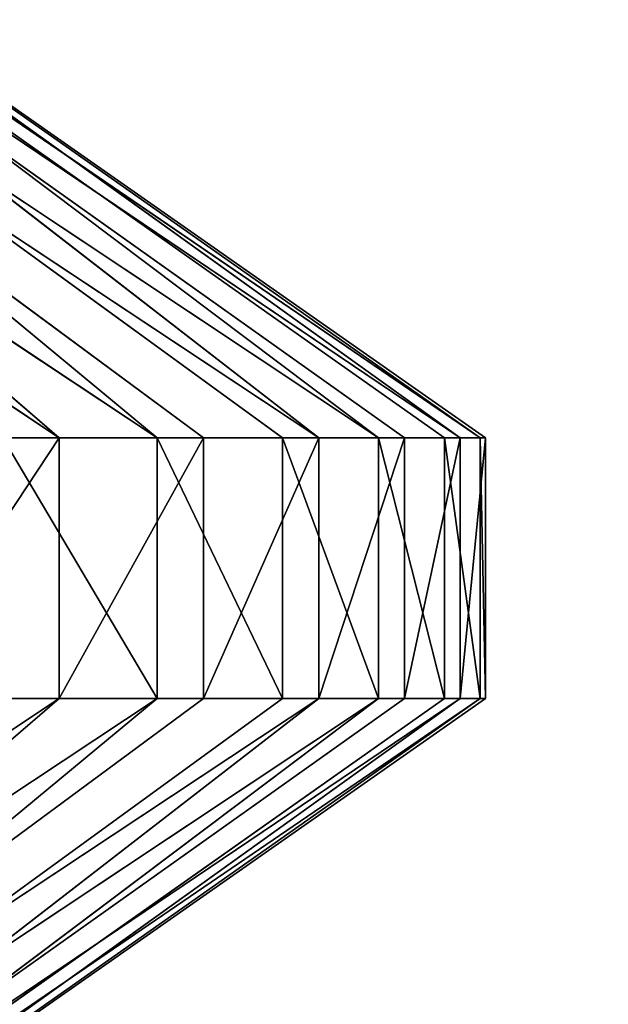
# Model space of a CAD drawing. Extents: x 322 to 502, y 0 to 111.
# Tile 477 of 656: x 361.511 to 361.727, y 89.743 to 90.104. Entities that reach past the tile are written whole.
import ezdxf

# ---------------------------------------------------------------- set-up
doc = ezdxf.new("R2010")
doc.units = 0
doc.header["$LTSCALE"] = 25.4
doc.layers.get('0').update_dxf_attribs({"color": 13, "linetype": 'CONTINUOUS'})

# ---------------------------------------------------------------- blocks, each defined once
blk = doc.blocks.new('MONO-II-GOLD-7766-7774_ST0')
at = {"color": 250}
for p, q in [((26.99135, 26.79349, 39.4376), (26.99135, 26.932, 39.38117)), ((27.08684, 26.79349, 39.4376), (26.99135, 26.932, 39.38117)), ((26.99135, 26.79349, 39.4376), (26.99135, 26.932, 39.38117)), ((27.08684, 26.79349, 39.4376), (26.99135, 26.932, 39.38117)), ((27.08684, 26.79349, 39.4376), (27.08684, 26.932, 39.38117)), ((27.08684, 26.79349, 39.4376), (27.08684, 26.932, 39.38117)), ((26.99135, 26.79349, 39.4376), (26.71827, 26.54536, 39.10815)), ((26.99135, 26.79349, 39.4376), (26.71827, 26.54536, 39.10815)), ((26.99135, 26.79349, 39.4376), (26.71827, 26.77145, 39.02575)), ((26.99135, 26.79349, 39.4376), (26.71827, 26.77145, 39.02575)), ((26.99135, 26.65115, 39.48353), (26.99135, 26.79349, 39.4376)), ((27.08684, 26.65115, 39.48353), (26.99135, 26.79349, 39.4376)), ((26.99135, 26.65115, 39.48353), (26.99135, 26.79349, 39.4376)), ((27.08684, 26.65115, 39.48353), (26.99135, 26.79349, 39.4376)), ((27.08684, 26.79349, 39.4376), (26.99135, 26.79349, 39.4376)), ((27.08684, 26.79349, 39.4376), (26.99135, 26.79349, 39.4376)), ((27.08684, 26.65115, 39.48353), (27.08684, 26.79349, 39.4376)), ((27.08684, 26.79349, 39.4376), (27.35992, 26.77145, 39.02575)), ((27.08684, 26.79349, 39.4376), (27.35992, 26.77145, 39.02575)), ((27.08684, 26.79349, 39.4376), (27.35992, 26.54536, 39.10815)), ((27.08684, 26.65115, 39.48353), (27.08684, 26.79349, 39.4376)), ((27.08684, 26.79349, 39.4376), (27.35992, 26.54536, 39.10815)), ((26.99135, 26.65115, 39.48353), (26.71827, 26.54536, 39.10815)), ((26.99135, 26.65115, 39.48353), (26.71827, 26.54536, 39.10815)), ((26.99135, 26.50578, 39.51868), (26.99135, 26.65115, 39.48353)), ((27.08684, 26.50578, 39.51868), (26.99135, 26.65115, 39.48353)), ((26.99135, 26.50578, 39.51868), (26.99135, 26.65115, 39.48353)), ((27.08684, 26.50578, 39.51868), (26.99135, 26.65115, 39.48353)), ((27.08684, 26.65115, 39.48353), (26.99135, 26.65115, 39.48353)), ((27.08684, 26.65115, 39.48353), (26.99135, 26.65115, 39.48353)), ((27.08684, 26.50578, 39.51868), (27.08684, 26.65115, 39.48353)), ((27.08684, 26.65115, 39.48353), (27.35992, 26.54536, 39.10815)), ((27.08684, 26.65115, 39.48353), (27.35992, 26.54536, 39.10815)), ((27.08684, 26.50578, 39.51868), (27.08684, 26.65115, 39.48353)), ((26.99135, 26.50578, 39.51868), (26.71827, 26.54536, 39.10815)), ((26.99135, 26.50578, 39.51868), (26.71827, 26.54536, 39.10815)), ((27.08684, 26.50578, 39.51868), (27.35992, 26.54536, 39.10815)), ((27.08684, 26.50578, 39.51868), (27.35992, 26.54536, 39.10815)), ((26.99135, 26.50578, 39.51868), (26.71827, 26.30952, 39.15593)), ((26.99135, 26.50578, 39.51868), (26.71827, 26.30952, 39.15593)), ((26.99135, 26.35818, 39.54288), (26.99135, 26.50578, 39.51868)), ((27.08684, 26.35818, 39.54288), (26.99135, 26.50578, 39.51868)), ((26.99135, 26.35818, 39.54288), (26.99135, 26.50578, 39.51868)), ((27.08684, 26.35818, 39.54288), (26.99135, 26.50578, 39.51868)), ((27.08684, 26.50578, 39.51868), (26.99135, 26.50578, 39.51868)), ((27.08684, 26.50578, 39.51868), (26.99135, 26.50578, 39.51868)), ((27.08684, 26.35818, 39.54288), (27.08684, 26.50578, 39.51868)), ((27.08684, 26.50578, 39.51868), (27.35992, 26.30952, 39.15593)), ((27.08684, 26.35818, 39.54288), (27.08684, 26.50578, 39.51868)), ((27.08684, 26.50578, 39.51868), (27.35992, 26.30952, 39.15593)), ((26.99135, 26.35818, 39.54288), (26.71827, 26.30952, 39.15593)), ((26.99135, 26.35818, 39.54288), (26.71827, 26.30952, 39.15593)), ((26.99135, 26.20919, 39.55598), (26.99135, 26.35818, 39.54288)), ((27.08684, 26.20919, 39.55598), (26.99135, 26.35818, 39.54288)), ((26.99135, 26.20919, 39.55598), (26.99135, 26.35818, 39.54288)), ((27.08684, 26.20919, 39.55598), (26.99135, 26.35818, 39.54288)), ((27.08684, 26.35818, 39.54288), (26.99135, 26.35818, 39.54288)), ((27.08684, 26.35818, 39.54288), (26.99135, 26.35818, 39.54288)), ((27.08684, 26.20919, 39.55598), (27.08684, 26.35818, 39.54288)), ((27.08684, 26.35818, 39.54288), (27.35992, 26.30952, 39.15593)), ((27.08684, 26.35818, 39.54288), (27.35992, 26.30952, 39.15593)), ((27.08684, 26.20919, 39.55598), (27.08684, 26.35818, 39.54288)), ((26.99135, 26.20919, 39.55598), (26.71827, 26.30952, 39.15593)), ((26.99135, 26.20919, 39.55598), (26.71827, 26.30952, 39.15593)), ((27.08684, 26.20919, 39.55598), (27.35992, 26.30952, 39.15593)), ((27.08684, 26.20919, 39.55598), (27.35992, 26.30952, 39.15593)), ((26.99135, 26.20919, 39.55598), (26.71827, 26.06919, 39.16803)), ((26.99135, 26.20919, 39.55598), (26.71827, 26.06919, 39.16803)), ((26.99135, 26.05964, 39.55791), (26.99135, 26.20919, 39.55598)), ((27.08684, 26.05964, 39.55791), (26.99135, 26.20919, 39.55598)), ((26.99135, 26.05964, 39.55791), (26.99135, 26.20919, 39.55598)), ((27.08684, 26.05964, 39.55791), (26.99135, 26.20919, 39.55598)), ((27.08684, 26.20919, 39.55598), (26.99135, 26.20919, 39.55598)), ((27.08684, 26.20919, 39.55598), (26.99135, 26.20919, 39.55598)), ((27.08684, 26.05964, 39.55791), (27.08684, 26.20919, 39.55598)), ((27.08684, 26.20919, 39.55598), (27.35992, 26.06919, 39.16803)), ((27.08684, 26.05964, 39.55791), (27.08684, 26.20919, 39.55598)), ((27.08684, 26.20919, 39.55598), (27.35992, 26.06919, 39.16803)), ((26.99135, 25.91036, 39.54866), (26.71827, 26.06919, 39.16803)), ((26.99135, 26.05964, 39.55791), (26.71827, 26.06919, 39.16803)), ((26.99135, 25.91036, 39.54866), (26.71827, 26.06919, 39.16803)), ((26.99135, 26.05964, 39.55791), (26.71827, 26.06919, 39.16803)), ((27.08684, 26.05964, 39.55791), (27.35992, 26.06919, 39.16803)), ((27.08684, 26.05964, 39.55791), (27.35992, 26.06919, 39.16803)), ((27.08684, 25.91036, 39.54866), (27.35992, 26.06919, 39.16803)), ((27.08684, 25.91036, 39.54866), (27.35992, 26.06919, 39.16803)), ((26.99135, 25.91036, 39.54866), (26.99135, 26.05964, 39.55791)), ((27.08684, 25.91036, 39.54866), (26.99135, 26.05964, 39.55791)), ((26.99135, 25.91036, 39.54866), (26.99135, 26.05964, 39.55791)), ((27.08684, 25.91036, 39.54866), (26.99135, 26.05964, 39.55791)), ((27.08684, 26.05964, 39.55791), (26.99135, 26.05964, 39.55791)), ((27.08684, 26.05964, 39.55791), (26.99135, 26.05964, 39.55791)), ((27.08684, 25.91036, 39.54866), (27.08684, 26.05964, 39.55791)), ((27.08684, 25.91036, 39.54866), (27.08684, 26.05964, 39.55791)), ((26.99135, 25.91036, 39.54866), (26.71827, 25.82975, 39.14417)), ((26.99135, 25.91036, 39.54866), (26.71827, 25.82975, 39.14417)), ((26.99135, 25.76219, 39.52827), (26.99135, 25.91036, 39.54866)), ((27.08684, 25.76219, 39.52827), (26.99135, 25.91036, 39.54866)), ((26.99135, 25.76219, 39.52827), (26.99135, 25.91036, 39.54866)), ((27.08684, 25.76219, 39.52827), (26.99135, 25.91036, 39.54866)), ((27.08684, 25.91036, 39.54866), (26.99135, 25.91036, 39.54866)), ((27.08684, 25.91036, 39.54866), (26.99135, 25.91036, 39.54866)), ((27.08684, 25.76219, 39.52827), (27.08684, 25.91036, 39.54866)), ((27.08684, 25.91036, 39.54866), (27.35992, 25.82975, 39.14417)), ((27.08684, 25.76219, 39.52827), (27.08684, 25.91036, 39.54866)), ((27.08684, 25.91036, 39.54866), (27.35992, 25.82975, 39.14417)), ((26.99135, 25.61596, 39.49688), (26.71827, 25.82975, 39.14417)), ((26.99135, 25.76219, 39.52827), (26.71827, 25.82975, 39.14417)), ((26.99135, 25.61596, 39.49688), (26.71827, 25.82975, 39.14417)), ((26.99135, 25.76219, 39.52827), (26.71827, 25.82975, 39.14417)), ((27.08684, 25.76219, 39.52827), (27.35992, 25.82975, 39.14417)), ((27.08684, 25.76219, 39.52827), (27.35992, 25.82975, 39.14417)), ((27.08684, 25.61596, 39.49688), (27.35992, 25.82975, 39.14417)), ((27.08684, 25.61596, 39.49688), (27.35992, 25.82975, 39.14417)), ((26.99135, 25.61596, 39.49688), (26.99135, 25.76219, 39.52827)), ((27.08684, 25.61596, 39.49688), (26.99135, 25.76219, 39.52827)), ((26.99135, 25.61596, 39.49688), (26.99135, 25.76219, 39.52827)), ((27.08684, 25.61596, 39.49688), (26.99135, 25.76219, 39.52827)), ((27.08684, 25.76219, 39.52827), (26.99135, 25.76219, 39.52827)), ((27.08684, 25.76219, 39.52827), (26.99135, 25.76219, 39.52827)), ((27.08684, 25.61596, 39.49688), (27.08684, 25.76219, 39.52827)), ((27.08684, 25.61596, 39.49688), (27.08684, 25.76219, 39.52827)), ((26.99135, 25.61596, 39.49688), (26.71827, 25.59653, 39.08489)), ((26.99135, 25.61596, 39.49688), (26.71827, 25.59653, 39.08489)), ((26.99135, 25.47248, 39.45464), (26.99135, 25.61596, 39.49688)), ((27.08684, 25.47248, 39.45464), (26.99135, 25.61596, 39.49688)), ((26.99135, 25.47248, 39.45464), (26.99135, 25.61596, 39.49688)), ((27.08684, 25.47248, 39.45464), (26.99135, 25.61596, 39.49688)), ((27.08684, 25.61596, 39.49688), (26.99135, 25.61596, 39.49688)), ((27.08684, 25.61596, 39.49688), (26.99135, 25.61596, 39.49688)), ((27.08684, 25.47248, 39.45464), (27.08684, 25.61596, 39.49688)), ((27.08684, 25.61596, 39.49688), (27.35992, 25.59653, 39.08489)), ((27.08684, 25.47248, 39.45464), (27.08684, 25.61596, 39.49688)), ((27.08684, 25.61596, 39.49688), (27.35992, 25.59653, 39.08489)), ((26.99135, 25.33256, 39.40179), (26.71827, 25.59653, 39.08489)), ((26.99135, 25.47248, 39.45464), (26.71827, 25.59653, 39.08489)), ((26.99135, 25.33256, 39.40179), (26.71827, 25.59653, 39.08489)), ((26.99135, 25.47248, 39.45464), (26.71827, 25.59653, 39.08489)), ((27.08684, 25.47248, 39.45464), (27.35992, 25.59653, 39.08489)), ((27.08684, 25.47248, 39.45464), (27.35992, 25.59653, 39.08489)), ((27.08684, 25.33256, 39.40179), (27.35992, 25.59653, 39.08489)), ((27.08684, 25.33256, 39.40179), (27.35992, 25.59653, 39.08489)), ((26.99135, 25.33256, 39.40179), (26.99135, 25.47248, 39.45464)), ((27.08684, 25.33256, 39.40179), (26.99135, 25.47248, 39.45464)), ((26.99135, 25.33256, 39.40179), (26.99135, 25.47248, 39.45464)), ((27.08684, 25.33256, 39.40179), (26.99135, 25.47248, 39.45464)), ((27.08684, 25.47248, 39.45464), (26.99135, 25.47248, 39.45464)), ((27.08684, 25.47248, 39.45464), (26.99135, 25.47248, 39.45464)), ((27.08684, 25.33256, 39.40179), (27.08684, 25.47248, 39.45464)), ((27.08684, 25.33256, 39.40179), (27.08684, 25.47248, 39.45464)), ((26.99135, 25.33256, 39.40179), (26.71827, 25.37476, 38.99152)), ((26.99135, 25.33256, 39.40179), (26.71827, 25.37476, 38.99152)), ((27.08684, 25.33256, 39.40179), (27.35992, 25.37476, 38.99152)), ((27.08684, 25.33256, 39.40179), (27.35992, 25.37476, 38.99152)), ((26.99135, 25.19699, 39.33864), (26.99135, 25.33256, 39.40179)), ((27.08684, 25.19699, 39.33864), (26.99135, 25.33256, 39.40179)), ((26.99135, 25.19699, 39.33864), (26.99135, 25.33256, 39.40179)), ((27.08684, 25.19699, 39.33864), (26.99135, 25.33256, 39.40179)), ((27.08684, 25.33256, 39.40179), (26.99135, 25.33256, 39.40179)), ((27.08684, 25.33256, 39.40179), (26.99135, 25.33256, 39.40179)), ((27.08684, 25.19699, 39.33864), (27.08684, 25.33256, 39.40179)), ((27.08684, 25.19699, 39.33864), (27.08684, 25.33256, 39.40179))]:
    blk.add_line(p, q, dxfattribs=at)
at = {"color": 7}
mesh = blk.add_polyface(dxfattribs=at)
corners = [(76.09205, 157.25012, 40.50935), (6.01198, 79.17375, 35.82961), (75.95538, 157.20102, 42.51281)]
mesh.append_faces([[corners[k] for k in face] for face in [(0, 1, 2)]], dxfattribs={"color": 7})
mesh = blk.add_polyface(dxfattribs=at)
corners = [(76.09205, 157.25012, 40.50935), (6.39386, 79.17375, 31.83307), (6.01198, 79.17375, 35.82961)]
mesh.append_faces([[corners[k] for k in face] for face in [(0, 1, 2)]], dxfattribs={"color": 7})
mesh = blk.add_polyface(dxfattribs=at)
corners = [(76.09205, 157.25012, 40.50935), (76.33726, 157.20102, 38.51627), (6.39386, 79.17375, 31.83307)]
mesh.append_faces([[corners[k] for k in face] for face in [(0, 1, 2)]], dxfattribs={"color": 7})
mesh = blk.add_polyface(dxfattribs=at)
corners = [(75.95538, 157.20102, 42.51281), (6.01198, 79.17375, 35.82961), (6.0666, 78.78259, 39.82488)]
mesh.append_faces([[corners[k] for k in face] for face in [(0, 1, 2)]], dxfattribs={"color": 7})
mesh = blk.add_polyface(dxfattribs=at)
corners = [(59.39471, 136.38133, 38.9139), (59.24094, 136.18701, 42.79195), (7.1045, 78.02478, 37.81024)]
mesh.append_faces([[corners[k] for k in face] for face in [(0, 1, 2)]], dxfattribs={"color": 7})
mesh = blk.add_polyface(dxfattribs=at)
corners = [(59.24094, 136.18701, 42.79195), (7.38381, 77.44614, 41.64272), (7.1045, 78.02478, 37.81024)]
mesh.append_faces([[corners[k] for k in face] for face in [(0, 1, 2)]], dxfattribs={"color": 7})
mesh = blk.add_polyface(dxfattribs=at)
corners = [(34.70285, 52.79096, 43.58644), (7.8477, 77.44234, 36.83221), (7.99802, 77.54994, 34.00287)]
mesh.append_faces([[corners[k] for k in face] for face in [(0, 1, 2)]], dxfattribs={"color": 7})
mesh = blk.add_polyface(dxfattribs=at)
corners = [(34.70285, 52.79096, 43.58644), (7.99802, 77.54994, 34.00287), (8.38622, 77.44234, 31.19625)]
mesh.append_faces([[corners[k] for k in face] for face in [(0, 1, 2)]], dxfattribs={"color": 7})
mesh = blk.add_polyface(dxfattribs=at)
corners = [(34.70285, 52.79096, 43.58644), (7.9372, 77.12095, 39.6479), (7.8477, 77.44234, 36.83221)]
mesh.append_faces([[corners[k] for k in face] for face in [(0, 1, 2)]], dxfattribs={"color": 7})
mesh = blk.add_polyface(dxfattribs=at)
corners = [(34.70285, 52.79096, 43.58644), (8.38622, 77.44234, 31.19625), (9.00732, 77.12095, 28.44847)]
mesh.append_faces([[corners[k] for k in face] for face in [(0, 1, 2)]], dxfattribs={"color": 7})
mesh = blk.add_polyface(dxfattribs=at)
corners = [(34.70285, 52.79096, 43.58644), (9.00732, 77.12095, 28.44847), (9.85332, 76.58989, 25.79486)]
mesh.append_faces([[corners[k] for k in face] for face in [(0, 1, 2)]], dxfattribs={"color": 7})
mesh = blk.add_polyface(dxfattribs=at)
corners = [(34.70285, 52.79096, 43.58644), (9.85332, 76.58989, 25.79486), (36.03451, 52.79096, 29.64991)]
mesh.append_faces([[corners[k] for k in face] for face in [(0, 1, 2)]], dxfattribs={"color": 7})
mesh = blk.add_polyface(dxfattribs=at)
corners = [(26.60713, 63.90812, 42.50929), (27.20392, 64.64211, 27.69402), (22.92594, 69.16446, 19.66644)]
mesh.append_faces([[corners[k] for k in face] for face in [(0, 1, 2)]], dxfattribs={"color": 7})
mesh = blk.add_polyface(dxfattribs=at)
corners = [(26.60713, 63.90812, 42.50929), (27.25498, 63.35337, 42.2059), (27.20392, 64.64211, 27.69402)]
mesh.append_faces([[corners[k] for k in face] for face in [(0, 1, 2)]], dxfattribs={"color": 7})
mesh = blk.add_polyface(dxfattribs=at)
corners = [(26.80981, 41.60865, 177.55852), (34.48803, 41.60865, 40.4314), (34.10981, 41.60865, 37.55851)]
mesh.append_faces([[corners[k] for k in face] for face in [(0, 1, 2)]], dxfattribs={"color": 7})
mesh = blk.add_polyface(dxfattribs=at)
corners = [(26.80981, 41.60865, 177.55852), (34.10981, 41.60865, 37.55851), (26.80981, 41.60865, 7.55851)]
mesh.append_faces([[corners[k] for k in face] for face in [(0, 1, 2)]], dxfattribs={"color": 7})
mesh = blk.add_polyface(dxfattribs=at)
corners = [(26.80981, 40.80865, 177.55852), (26.80981, 40.80865, 7.55851), (34.10981, 40.80865, 37.55851)]
mesh.append_faces([[corners[k] for k in face] for face in [(0, 1, 2)]], dxfattribs={"color": 7})
mesh = blk.add_polyface(dxfattribs=at)
corners = [(26.80981, 40.80865, 177.55852), (34.10981, 40.80865, 37.55851), (34.48803, 40.80865, 40.4314)]
mesh.append_faces([[corners[k] for k in face] for face in [(0, 1, 2)]], dxfattribs={"color": 7})
mesh = blk.add_polyface(dxfattribs=at)
corners = [(26.99135, 26.932, 39.38117), (26.71827, 26.77145, 39.02575), (26.99135, 26.79349, 39.4376)]
mesh.append_faces([[corners[k] for k in face] for face in [(0, 1, 2)]], dxfattribs={"color": 7})
mesh = blk.add_polyface(dxfattribs=at)
corners = [(27.08684, 26.79349, 39.4376), (26.99135, 26.932, 39.38117), (26.99135, 26.79349, 39.4376)]
mesh.append_faces([[corners[k] for k in face] for face in [(0, 1, 2)]], dxfattribs={"color": 7})
mesh = blk.add_polyface(dxfattribs=at)
corners = [(27.08684, 26.932, 39.38117), (26.99135, 26.932, 39.38117), (27.08684, 26.79349, 39.4376)]
mesh.append_faces([[corners[k] for k in face] for face in [(0, 1, 2)]], dxfattribs={"color": 7})
mesh = blk.add_polyface(dxfattribs=at)
corners = [(27.08684, 26.932, 39.38117), (27.08684, 26.79349, 39.4376), (27.35992, 26.77145, 39.02575)]
mesh.append_faces([[corners[k] for k in face] for face in [(0, 1, 2)]], dxfattribs={"color": 7})
mesh = blk.add_polyface(dxfattribs=at)
corners = [(26.99135, 26.79349, 39.4376), (26.71827, 26.54536, 39.10815), (26.99135, 26.65115, 39.48353)]
mesh.append_faces([[corners[k] for k in face] for face in [(0, 1, 2)]], dxfattribs={"color": 7})
mesh = blk.add_polyface(dxfattribs=at)
corners = [(26.99135, 26.79349, 39.4376), (26.71827, 26.77145, 39.02575), (26.71827, 26.54536, 39.10815)]
mesh.append_faces([[corners[k] for k in face] for face in [(0, 1, 2)]], dxfattribs={"color": 7})
mesh = blk.add_polyface(dxfattribs=at)
corners = [(27.08684, 26.65115, 39.48353), (26.99135, 26.79349, 39.4376), (26.99135, 26.65115, 39.48353)]
mesh.append_faces([[corners[k] for k in face] for face in [(0, 1, 2)]], dxfattribs={"color": 7})
mesh = blk.add_polyface(dxfattribs=at)
corners = [(27.08684, 26.79349, 39.4376), (26.99135, 26.79349, 39.4376), (27.08684, 26.65115, 39.48353)]
mesh.append_faces([[corners[k] for k in face] for face in [(0, 1, 2)]], dxfattribs={"color": 7})
mesh = blk.add_polyface(dxfattribs=at)
corners = [(27.08684, 26.79349, 39.4376), (27.35992, 26.54536, 39.10815), (27.35992, 26.77145, 39.02575)]
mesh.append_faces([[corners[k] for k in face] for face in [(0, 1, 2)]], dxfattribs={"color": 7})
mesh = blk.add_polyface(dxfattribs=at)
corners = [(27.08684, 26.79349, 39.4376), (27.08684, 26.65115, 39.48353), (27.35992, 26.54536, 39.10815)]
mesh.append_faces([[corners[k] for k in face] for face in [(0, 1, 2)]], dxfattribs={"color": 7})
mesh = blk.add_polyface(dxfattribs=at)
corners = [(26.99135, 26.65115, 39.48353), (26.71827, 26.54536, 39.10815), (26.99135, 26.50578, 39.51868)]
mesh.append_faces([[corners[k] for k in face] for face in [(0, 1, 2)]], dxfattribs={"color": 7})
mesh = blk.add_polyface(dxfattribs=at)
corners = [(27.08684, 26.50578, 39.51868), (26.99135, 26.65115, 39.48353), (26.99135, 26.50578, 39.51868)]
mesh.append_faces([[corners[k] for k in face] for face in [(0, 1, 2)]], dxfattribs={"color": 7})
mesh = blk.add_polyface(dxfattribs=at)
corners = [(27.08684, 26.65115, 39.48353), (26.99135, 26.65115, 39.48353), (27.08684, 26.50578, 39.51868)]
mesh.append_faces([[corners[k] for k in face] for face in [(0, 1, 2)]], dxfattribs={"color": 7})
mesh = blk.add_polyface(dxfattribs=at)
corners = [(27.08684, 26.65115, 39.48353), (27.08684, 26.50578, 39.51868), (27.35992, 26.54536, 39.10815)]
mesh.append_faces([[corners[k] for k in face] for face in [(0, 1, 2)]], dxfattribs={"color": 7})
mesh = blk.add_polyface(dxfattribs=at)
corners = [(26.71827, 26.54536, 39.10815), (26.71827, 26.30952, 39.15593), (26.99135, 26.50578, 39.51868)]
mesh.append_faces([[corners[k] for k in face] for face in [(0, 1, 2)]], dxfattribs={"color": 7})
mesh = blk.add_polyface(dxfattribs=at)
corners = [(27.35992, 26.54536, 39.10815), (27.08684, 26.50578, 39.51868), (27.35992, 26.30952, 39.15593)]
mesh.append_faces([[corners[k] for k in face] for face in [(0, 1, 2)]], dxfattribs={"color": 7})
mesh = blk.add_polyface(dxfattribs=at)
corners = [(26.99135, 26.50578, 39.51868), (26.71827, 26.30952, 39.15593), (26.99135, 26.35818, 39.54288)]
mesh.append_faces([[corners[k] for k in face] for face in [(0, 1, 2)]], dxfattribs={"color": 7})
mesh = blk.add_polyface(dxfattribs=at)
corners = [(27.08684, 26.35818, 39.54288), (26.99135, 26.50578, 39.51868), (26.99135, 26.35818, 39.54288)]
mesh.append_faces([[corners[k] for k in face] for face in [(0, 1, 2)]], dxfattribs={"color": 7})
mesh = blk.add_polyface(dxfattribs=at)
corners = [(27.08684, 26.50578, 39.51868), (26.99135, 26.50578, 39.51868), (27.08684, 26.35818, 39.54288)]
mesh.append_faces([[corners[k] for k in face] for face in [(0, 1, 2)]], dxfattribs={"color": 7})
mesh = blk.add_polyface(dxfattribs=at)
corners = [(27.08684, 26.50578, 39.51868), (27.08684, 26.35818, 39.54288), (27.35992, 26.30952, 39.15593)]
mesh.append_faces([[corners[k] for k in face] for face in [(0, 1, 2)]], dxfattribs={"color": 7})
mesh = blk.add_polyface(dxfattribs=at)
corners = [(26.99135, 26.35818, 39.54288), (26.71827, 26.30952, 39.15593), (26.99135, 26.20919, 39.55598)]
mesh.append_faces([[corners[k] for k in face] for face in [(0, 1, 2)]], dxfattribs={"color": 7})
mesh = blk.add_polyface(dxfattribs=at)
corners = [(27.08684, 26.20919, 39.55598), (26.99135, 26.35818, 39.54288), (26.99135, 26.20919, 39.55598)]
mesh.append_faces([[corners[k] for k in face] for face in [(0, 1, 2)]], dxfattribs={"color": 7})
mesh = blk.add_polyface(dxfattribs=at)
corners = [(27.08684, 26.35818, 39.54288), (26.99135, 26.35818, 39.54288), (27.08684, 26.20919, 39.55598)]
mesh.append_faces([[corners[k] for k in face] for face in [(0, 1, 2)]], dxfattribs={"color": 7})
mesh = blk.add_polyface(dxfattribs=at)
corners = [(27.08684, 26.35818, 39.54288), (27.08684, 26.20919, 39.55598), (27.35992, 26.30952, 39.15593)]
mesh.append_faces([[corners[k] for k in face] for face in [(0, 1, 2)]], dxfattribs={"color": 7})
mesh = blk.add_polyface(dxfattribs=at)
corners = [(26.71827, 26.30952, 39.15593), (26.71827, 26.06919, 39.16803), (26.99135, 26.20919, 39.55598)]
mesh.append_faces([[corners[k] for k in face] for face in [(0, 1, 2)]], dxfattribs={"color": 7})
mesh = blk.add_polyface(dxfattribs=at)
corners = [(27.35992, 26.30952, 39.15593), (27.08684, 26.20919, 39.55598), (27.35992, 26.06919, 39.16803)]
mesh.append_faces([[corners[k] for k in face] for face in [(0, 1, 2)]], dxfattribs={"color": 7})
mesh = blk.add_polyface(dxfattribs=at)
corners = [(26.99135, 26.20919, 39.55598), (26.71827, 26.06919, 39.16803), (26.99135, 26.05964, 39.55791)]
mesh.append_faces([[corners[k] for k in face] for face in [(0, 1, 2)]], dxfattribs={"color": 7})
mesh = blk.add_polyface(dxfattribs=at)
corners = [(27.08684, 26.05964, 39.55791), (26.99135, 26.20919, 39.55598), (26.99135, 26.05964, 39.55791)]
mesh.append_faces([[corners[k] for k in face] for face in [(0, 1, 2)]], dxfattribs={"color": 7})
mesh = blk.add_polyface(dxfattribs=at)
corners = [(27.08684, 26.20919, 39.55598), (26.99135, 26.20919, 39.55598), (27.08684, 26.05964, 39.55791)]
mesh.append_faces([[corners[k] for k in face] for face in [(0, 1, 2)]], dxfattribs={"color": 7})
mesh = blk.add_polyface(dxfattribs=at)
corners = [(27.08684, 26.20919, 39.55598), (27.08684, 26.05964, 39.55791), (27.35992, 26.06919, 39.16803)]
mesh.append_faces([[corners[k] for k in face] for face in [(0, 1, 2)]], dxfattribs={"color": 7})
mesh = blk.add_polyface(dxfattribs=at)
corners = [(26.71827, 26.06919, 39.16803), (26.71827, 25.82975, 39.14417), (26.99135, 25.91036, 39.54866)]
mesh.append_faces([[corners[k] for k in face] for face in [(0, 1, 2)]], dxfattribs={"color": 7})
mesh = blk.add_polyface(dxfattribs=at)
corners = [(26.71827, 26.06919, 39.16803), (26.99135, 25.91036, 39.54866), (26.99135, 26.05964, 39.55791)]
mesh.append_faces([[corners[k] for k in face] for face in [(0, 1, 2)]], dxfattribs={"color": 7})
mesh = blk.add_polyface(dxfattribs=at)
corners = [(27.35992, 26.06919, 39.16803), (27.08684, 26.05964, 39.55791), (27.08684, 25.91036, 39.54866)]
mesh.append_faces([[corners[k] for k in face] for face in [(0, 1, 2)]], dxfattribs={"color": 7})
mesh = blk.add_polyface(dxfattribs=at)
corners = [(27.35992, 26.06919, 39.16803), (27.08684, 25.91036, 39.54866), (27.35992, 25.82975, 39.14417)]
mesh.append_faces([[corners[k] for k in face] for face in [(0, 1, 2)]], dxfattribs={"color": 7})
mesh = blk.add_polyface(dxfattribs=at)
corners = [(27.08684, 25.91036, 39.54866), (26.99135, 26.05964, 39.55791), (26.99135, 25.91036, 39.54866)]
mesh.append_faces([[corners[k] for k in face] for face in [(0, 1, 2)]], dxfattribs={"color": 7})
mesh = blk.add_polyface(dxfattribs=at)
corners = [(27.08684, 26.05964, 39.55791), (26.99135, 26.05964, 39.55791), (27.08684, 25.91036, 39.54866)]
mesh.append_faces([[corners[k] for k in face] for face in [(0, 1, 2)]], dxfattribs={"color": 7})
mesh = blk.add_polyface(dxfattribs=at)
corners = [(26.99135, 25.91036, 39.54866), (26.71827, 25.82975, 39.14417), (26.99135, 25.76219, 39.52827)]
mesh.append_faces([[corners[k] for k in face] for face in [(0, 1, 2)]], dxfattribs={"color": 7})
mesh = blk.add_polyface(dxfattribs=at)
corners = [(27.08684, 25.76219, 39.52827), (26.99135, 25.91036, 39.54866), (26.99135, 25.76219, 39.52827)]
mesh.append_faces([[corners[k] for k in face] for face in [(0, 1, 2)]], dxfattribs={"color": 7})
mesh = blk.add_polyface(dxfattribs=at)
corners = [(27.08684, 25.91036, 39.54866), (26.99135, 25.91036, 39.54866), (27.08684, 25.76219, 39.52827)]
mesh.append_faces([[corners[k] for k in face] for face in [(0, 1, 2)]], dxfattribs={"color": 7})
mesh = blk.add_polyface(dxfattribs=at)
corners = [(27.08684, 25.91036, 39.54866), (27.08684, 25.76219, 39.52827), (27.35992, 25.82975, 39.14417)]
mesh.append_faces([[corners[k] for k in face] for face in [(0, 1, 2)]], dxfattribs={"color": 7})
mesh = blk.add_polyface(dxfattribs=at)
corners = [(26.71827, 25.82975, 39.14417), (26.71827, 25.59653, 39.08489), (26.99135, 25.61596, 39.49688)]
mesh.append_faces([[corners[k] for k in face] for face in [(0, 1, 2)]], dxfattribs={"color": 7})
mesh = blk.add_polyface(dxfattribs=at)
corners = [(26.71827, 25.82975, 39.14417), (26.99135, 25.61596, 39.49688), (26.99135, 25.76219, 39.52827)]
mesh.append_faces([[corners[k] for k in face] for face in [(0, 1, 2)]], dxfattribs={"color": 7})
mesh = blk.add_polyface(dxfattribs=at)
corners = [(27.35992, 25.82975, 39.14417), (27.08684, 25.76219, 39.52827), (27.08684, 25.61596, 39.49688)]
mesh.append_faces([[corners[k] for k in face] for face in [(0, 1, 2)]], dxfattribs={"color": 7})
mesh = blk.add_polyface(dxfattribs=at)
corners = [(27.35992, 25.82975, 39.14417), (27.08684, 25.61596, 39.49688), (27.35992, 25.59653, 39.08489)]
mesh.append_faces([[corners[k] for k in face] for face in [(0, 1, 2)]], dxfattribs={"color": 7})
mesh = blk.add_polyface(dxfattribs=at)
corners = [(27.08684, 25.61596, 39.49688), (26.99135, 25.76219, 39.52827), (26.99135, 25.61596, 39.49688)]
mesh.append_faces([[corners[k] for k in face] for face in [(0, 1, 2)]], dxfattribs={"color": 7})
mesh = blk.add_polyface(dxfattribs=at)
corners = [(27.08684, 25.76219, 39.52827), (26.99135, 25.76219, 39.52827), (27.08684, 25.61596, 39.49688)]
mesh.append_faces([[corners[k] for k in face] for face in [(0, 1, 2)]], dxfattribs={"color": 7})
mesh = blk.add_polyface(dxfattribs=at)
corners = [(26.99135, 25.61596, 39.49688), (26.71827, 25.59653, 39.08489), (26.99135, 25.47248, 39.45464)]
mesh.append_faces([[corners[k] for k in face] for face in [(0, 1, 2)]], dxfattribs={"color": 7})
mesh = blk.add_polyface(dxfattribs=at)
corners = [(27.08684, 25.47248, 39.45464), (26.99135, 25.61596, 39.49688), (26.99135, 25.47248, 39.45464)]
mesh.append_faces([[corners[k] for k in face] for face in [(0, 1, 2)]], dxfattribs={"color": 7})
mesh = blk.add_polyface(dxfattribs=at)
corners = [(27.08684, 25.61596, 39.49688), (26.99135, 25.61596, 39.49688), (27.08684, 25.47248, 39.45464)]
mesh.append_faces([[corners[k] for k in face] for face in [(0, 1, 2)]], dxfattribs={"color": 7})
mesh = blk.add_polyface(dxfattribs=at)
corners = [(27.08684, 25.61596, 39.49688), (27.08684, 25.47248, 39.45464), (27.35992, 25.59653, 39.08489)]
mesh.append_faces([[corners[k] for k in face] for face in [(0, 1, 2)]], dxfattribs={"color": 7})
mesh = blk.add_polyface(dxfattribs=at)
corners = [(26.71827, 25.59653, 39.08489), (26.71827, 25.37476, 38.99152), (26.99135, 25.33256, 39.40179)]
mesh.append_faces([[corners[k] for k in face] for face in [(0, 1, 2)]], dxfattribs={"color": 7})
mesh = blk.add_polyface(dxfattribs=at)
corners = [(26.71827, 25.59653, 39.08489), (26.99135, 25.33256, 39.40179), (26.99135, 25.47248, 39.45464)]
mesh.append_faces([[corners[k] for k in face] for face in [(0, 1, 2)]], dxfattribs={"color": 7})
mesh = blk.add_polyface(dxfattribs=at)
corners = [(27.35992, 25.59653, 39.08489), (27.08684, 25.47248, 39.45464), (27.08684, 25.33256, 39.40179)]
mesh.append_faces([[corners[k] for k in face] for face in [(0, 1, 2)]], dxfattribs={"color": 7})
mesh = blk.add_polyface(dxfattribs=at)
corners = [(27.35992, 25.59653, 39.08489), (27.08684, 25.33256, 39.40179), (27.35992, 25.37476, 38.99152)]
mesh.append_faces([[corners[k] for k in face] for face in [(0, 1, 2)]], dxfattribs={"color": 7})
mesh = blk.add_polyface(dxfattribs=at)
corners = [(27.08684, 25.33256, 39.40179), (26.99135, 25.47248, 39.45464), (26.99135, 25.33256, 39.40179)]
mesh.append_faces([[corners[k] for k in face] for face in [(0, 1, 2)]], dxfattribs={"color": 7})
mesh = blk.add_polyface(dxfattribs=at)
corners = [(27.08684, 25.47248, 39.45464), (26.99135, 25.47248, 39.45464), (27.08684, 25.33256, 39.40179)]
mesh.append_faces([[corners[k] for k in face] for face in [(0, 1, 2)]], dxfattribs={"color": 7})
mesh = blk.add_polyface(dxfattribs=at)
corners = [(26.71827, 25.37476, 38.99152), (26.99135, 25.19699, 39.33864), (26.99135, 25.33256, 39.40179)]
mesh.append_faces([[corners[k] for k in face] for face in [(0, 1, 2)]], dxfattribs={"color": 7})
mesh = blk.add_polyface(dxfattribs=at)
corners = [(27.35992, 25.37476, 38.99152), (27.08684, 25.33256, 39.40179), (27.08684, 25.19699, 39.33864)]
mesh.append_faces([[corners[k] for k in face] for face in [(0, 1, 2)]], dxfattribs={"color": 7})
mesh = blk.add_polyface(dxfattribs=at)
corners = [(27.08684, 25.19699, 39.33864), (26.99135, 25.33256, 39.40179), (26.99135, 25.19699, 39.33864)]
mesh.append_faces([[corners[k] for k in face] for face in [(0, 1, 2)]], dxfattribs={"color": 7})
mesh = blk.add_polyface(dxfattribs=at)
corners = [(27.08684, 25.33256, 39.40179), (26.99135, 25.33256, 39.40179), (27.08684, 25.19699, 39.33864)]
mesh.append_faces([[corners[k] for k in face] for face in [(0, 1, 2)]], dxfattribs={"color": 7})

msp = doc.modelspace()

# ---------------------------------------------------------------- block references
at = {"color": 0, "extrusion": (1, -3.88578e-16, -4.44089e-16), "rotation": 180}
msp.add_blockref('MONO-II-GOLD-7766-7774_ST0', (116.94224, 158.39126, 322.12378), dxfattribs=at)

doc.saveas('drawing.dxf')
